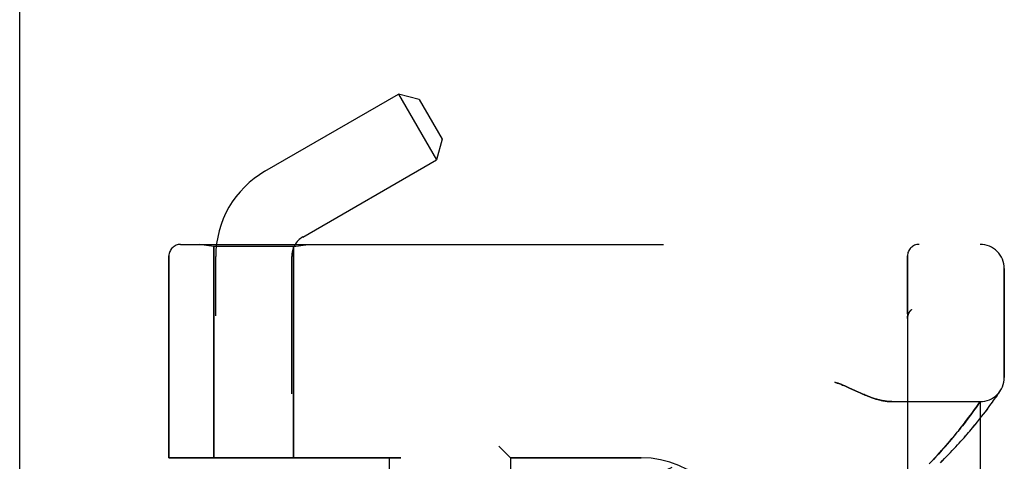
# Model space of a CAD drawing. Header units: inches. Extents: x 0 to 227, y 0 to 147.
# Tile 270 of 285: x 119.18 to 121.72, y 83.33 to 84.47. Entities that reach past the tile are written whole.
import ezdxf

# ---------------------------------------------------------------- set-up
doc = ezdxf.new("R2010")
doc.units = ezdxf.units.IN
doc.header["$LTSCALE"] = 12.466667
doc.header["$MEASUREMENT"] = 0
doc.linetypes.add('HIDDEN', pattern=[0.2, 0.1, -0.1])
doc.layers.get('0').update_dxf_attribs({"linetype": 'CONTINUOUS'})
doc.layers.add('LEFTHAND_DOOR_ASSEMBLY', color=7, linetype='CONTINUOUS')
doc.layers.add('RIGHTHAND_DOOR_ASSEMBLY', color=7, linetype='CONTINUOUS')

msp = doc.modelspace()

# ---------------------------------------------------------------- linework, layer by layer
at = {"color": 3, "linetype": 'Continuous'}
msp.add_line((119.1764, 36.2633), (119.1764, 108.0553), dxfattribs=at)
at = {"layer": 'LEFTHAND_DOOR_ASSEMBLY', "color": 8, "linetype": 'HIDDEN'}
for p, q in [((119.5916, 83.8855), (121.6554, 83.8855)), ((119.6774, 83.8803), (119.6399, 83.8855)), ((119.6774, 83.8803), (119.6774, 83.3343)), ((119.8834, 83.8803), (119.6774, 83.8803)), ((119.8834, 83.8803), (119.9209, 83.8855)), ((119.8834, 83.8803), (119.8834, 83.3343)), ((119.5616, 83.8555), (119.5616, 83.3343)), ((121.4679, 81.213), (121.4679, 83.8555)), ((121.7179, 83.5418), (121.7179, 83.823)), ((121.4679, 83.6945), (121.4679, 83.6942)), ((121.4782, 83.7169), (121.478, 83.7167)), ((121.3167, 83.5152), (121.3334, 83.5074)), ((121.3334, 83.5074), (121.3415, 83.5036)), ((121.6929, 83.4856), (121.6952, 83.489)), ((121.6952, 83.489), (121.6973, 83.4921)), ((121.6973, 83.4921), (121.7001, 83.4961)), ((121.7001, 83.4961), (121.7024, 83.4996)), ((121.7024, 83.4996), (121.7043, 83.5024)), ((121.7043, 83.5024), (121.7061, 83.5052)), ((121.7061, 83.5052), (121.7081, 83.5083)), ((121.7078, 83.5078), (121.7075, 83.5073)), ((121.7078, 83.5078), (121.7081, 83.5083)), ((121.4273, 83.4793), (121.6554, 83.4793)), ((121.6409, 83.4586), (121.6441, 83.463)), ((121.6441, 83.463), (121.6469, 83.467)), ((121.6469, 83.467), (121.65, 83.4715)), ((121.65, 83.4715), (121.6554, 83.4793)), ((121.6554, 81.5893), (121.6554, 83.4793)), ((121.6732, 83.4585), (121.6772, 83.4639)), ((121.6772, 83.4639), (121.6809, 83.4689)), ((121.6809, 83.4689), (121.6843, 83.4735)), ((121.6843, 83.4735), (121.6874, 83.4779)), ((121.6874, 83.4779), (121.6903, 83.4819)), ((121.6903, 83.4819), (121.6929, 83.4856)), ((121.6213, 83.432), (121.6258, 83.4379)), ((121.6258, 83.4379), (121.63, 83.4436)), ((121.63, 83.4436), (121.6339, 83.4489)), ((121.6339, 83.4489), (121.6376, 83.4539)), ((121.6376, 83.4539), (121.6409, 83.4586)), ((121.654, 83.4337), (121.6593, 83.4405)), ((121.6593, 83.4405), (121.6643, 83.4468)), ((121.6643, 83.4468), (121.6689, 83.4529)), ((121.6689, 83.4529), (121.6732, 83.4585)), ((121.604, 83.4099), (121.6077, 83.4146)), ((121.6077, 83.4146), (121.6113, 83.4191)), ((121.6113, 83.4191), (121.6148, 83.4235)), ((121.6148, 83.4235), (121.6181, 83.4278)), ((121.6181, 83.4278), (121.6213, 83.432)), ((121.6358, 83.4115), (121.6422, 83.4192)), ((121.6422, 83.4192), (121.6483, 83.4267)), ((121.6483, 83.4267), (121.654, 83.4337)), ((121.5828, 83.384), (121.5874, 83.3895)), ((121.5874, 83.3895), (121.5918, 83.3948)), ((121.5918, 83.3948), (121.596, 83.4)), ((121.596, 83.4), (121.6001, 83.405)), ((121.6001, 83.405), (121.604, 83.4099)), ((120.4129, 83.3643), (120.4429, 83.3343)), ((121.5623, 83.3602), (121.5677, 83.3664)), ((121.5677, 83.3664), (121.573, 83.3724)), ((121.573, 83.3724), (121.578, 83.3783)), ((121.578, 83.3783), (121.5828, 83.384)), ((121.5379, 83.3332), (121.5444, 83.3403)), ((121.5444, 83.3403), (121.5506, 83.3471)), ((121.5506, 83.3471), (121.5566, 83.3537)), ((121.5566, 83.3537), (121.5623, 83.3602)), ((120.1604, 83.3343), (119.5616, 83.3343)), ((120.1304, 83.3343), (120.1304, 81.7343)), ((120.4429, 83.3343), (120.4429, 81.7343)), ((120.7804, 83.3343), (120.4429, 83.3343)), ((121.524, 83.3184), (121.5311, 83.3259)), ((121.5311, 83.3259), (121.5379, 83.3332))]:
    msp.add_line(p, q, dxfattribs=at)
for points in [[(121.4699, 83.7052), (121.4697, 83.7046), (121.4695, 83.704), (121.4693, 83.7034), (121.4691, 83.7028), (121.4689, 83.7022), (121.4688, 83.7016), (121.4686, 83.701), (121.4685, 83.7004), (121.4684, 83.6998), (121.4683, 83.6992), (121.4682, 83.6986), (121.4681, 83.698), (121.468, 83.6974), (121.468, 83.6967), (121.4679, 83.6961), (121.4679, 83.6955), (121.4679, 83.6949), (121.4679, 83.6945)], [(121.4741, 83.7125), (121.4737, 83.712), (121.4733, 83.7115), (121.473, 83.7111), (121.4727, 83.7106), (121.4724, 83.7101), (121.472, 83.7095), (121.4717, 83.709), (121.4715, 83.7085), (121.4712, 83.7079), (121.4709, 83.7074), (121.4706, 83.7068), (121.4704, 83.7063), (121.4701, 83.7057), (121.4699, 83.7052)], [(121.4741, 83.7125), (121.4742, 83.7127), (121.4744, 83.713), (121.4746, 83.7132), (121.4748, 83.7134), (121.475, 83.7137), (121.4752, 83.7139), (121.4754, 83.7141), (121.4756, 83.7143), (121.4758, 83.7145), (121.476, 83.7148), (121.4762, 83.715), (121.4764, 83.7152), (121.4766, 83.7154), (121.4768, 83.7156), (121.477, 83.7158), (121.4772, 83.716), (121.4775, 83.7163), (121.4777, 83.7165), (121.4779, 83.7167), (121.4782, 83.7169)], [(121.2804, 83.5293), (121.2824, 83.5287), (121.2845, 83.5281), (121.2866, 83.5274), (121.2887, 83.5267), (121.2909, 83.5259), (121.2932, 83.5251), (121.2955, 83.5242), (121.298, 83.5233), (121.3006, 83.5222), (121.3034, 83.521), (121.3064, 83.5198), (121.3096, 83.5184), (121.313, 83.5168), (121.3167, 83.5152)], [(121.3415, 83.5036), (121.3454, 83.5019), (121.349, 83.5003), (121.3525, 83.4988), (121.3559, 83.4973), (121.3591, 83.496), (121.3622, 83.4947), (121.3652, 83.4935), (121.3682, 83.4924), (121.371, 83.4913), (121.3738, 83.4903), (121.3765, 83.4893), (121.3791, 83.4884), (121.3817, 83.4876), (121.3842, 83.4868), (121.3866, 83.486), (121.389, 83.4854), (121.3913, 83.4847), (121.3936, 83.4841), (121.3958, 83.4835), (121.398, 83.483), (121.4001, 83.4825), (121.4022, 83.4821), (121.4042, 83.4817), (121.4062, 83.4813), (121.4082, 83.481), (121.4101, 83.4807), (121.412, 83.4804), (121.4138, 83.4802), (121.4156, 83.4799), (121.4174, 83.4798), (121.4191, 83.4796), (121.4208, 83.4795), (121.4225, 83.4794), (121.4241, 83.4793), (121.4258, 83.4793), (121.4273, 83.4793)], [(121.5531, 83.3215), (121.5584, 83.3268), (121.5637, 83.3322), (121.5688, 83.3374), (121.5738, 83.3426), (121.5787, 83.3478), (121.5835, 83.3528), (121.5882, 83.3578), (121.5928, 83.3627), (121.5972, 83.3675), (121.6015, 83.3723), (121.6058, 83.377), (121.6099, 83.3816), (121.6139, 83.3861), (121.6178, 83.3905), (121.6216, 83.3949), (121.6253, 83.3992), (121.6289, 83.4034), (121.6358, 83.4115)]]:
    msp.add_lwpolyline(points, dxfattribs=at)
for centre, radius, start, end in [((119.5916, 83.8555), 0.03, 90, 180), ((119.6554, 85.8094), 2.7751, 270, 316.1116), ((121.4979, 83.8555), 0.03, 90, 180), ((121.6554, 83.823), 0.0625, 0, 90), ((121.6554, 83.5418), 0.0625, 270, 360), ((120.7804, 83.0843), 0.25, 0, 90)]:
    msp.add_arc(centre, radius, start, end, dxfattribs=at)
at = {"layer": 'RIGHTHAND_DOOR_ASSEMBLY', "color": 8, "linetype": 'HIDDEN'}
for p, q in [((119.8094, 84.0743), (120.1545, 84.2735)), ((120.1545, 84.2735), (120.2525, 84.1038)), ((120.2078, 84.2593), (120.1545, 84.2735)), ((120.2078, 84.2593), (120.2668, 84.1571)), ((120.2668, 84.1571), (120.2525, 84.1038)), ((119.9074, 83.9045), (120.2525, 84.1038)), ((119.5916, 83.8855), (121.6554, 83.8855)), ((119.6774, 83.8803), (119.6399, 83.8855)), ((119.6774, 83.3343), (119.6774, 83.8803)), ((119.8834, 83.8803), (119.6774, 83.8803)), ((119.8834, 83.8803), (119.9209, 83.8855)), ((119.8834, 83.3343), (119.8834, 83.8803)), ((119.5616, 83.3343), (119.5616, 83.8555)), ((119.6824, 81.2077), (119.6824, 83.8543)), ((119.8784, 81.0063), (119.8784, 83.8543)), ((121.4679, 83.8555), (121.4679, 81.213)), ((121.7179, 83.823), (121.7179, 83.5418)), ((121.4679, 83.6942), (121.4679, 83.6945)), ((121.4782, 83.7169), (121.478, 83.7167)), ((121.3334, 83.5074), (121.3167, 83.5152)), ((121.3416, 83.5036), (121.3334, 83.5074)), ((121.6929, 83.4856), (121.6952, 83.489)), ((121.6952, 83.489), (121.6973, 83.4921)), ((121.6973, 83.4921), (121.7001, 83.4962)), ((121.7001, 83.4962), (121.7024, 83.4996)), ((121.7024, 83.4996), (121.7043, 83.5024)), ((121.7043, 83.5024), (121.7061, 83.5052)), ((121.7061, 83.5052), (121.7078, 83.5078)), ((121.4273, 83.4793), (121.6554, 83.4793)), ((121.645, 83.4644), (121.642, 83.4601)), ((121.6485, 83.4693), (121.645, 83.4644)), ((121.6513, 83.4733), (121.6485, 83.4693)), ((121.6554, 83.4793), (121.6513, 83.4733)), ((121.6554, 83.4793), (121.6554, 81.5893)), ((121.6733, 83.4586), (121.6772, 83.4639)), ((121.6772, 83.4639), (121.6809, 83.4689)), ((121.6809, 83.4689), (121.6843, 83.4736)), ((121.6843, 83.4736), (121.6874, 83.4779)), ((121.6874, 83.4779), (121.6903, 83.4819)), ((121.6903, 83.4819), (121.6929, 83.4856)), ((121.6272, 83.4399), (121.6228, 83.434)), ((121.6313, 83.4454), (121.6272, 83.4399)), ((121.6352, 83.4506), (121.6313, 83.4454)), ((121.6387, 83.4555), (121.6352, 83.4506)), ((121.642, 83.4601), (121.6387, 83.4555)), ((121.654, 83.4338), (121.6594, 83.4405)), ((121.6594, 83.4405), (121.6643, 83.4469)), ((121.6643, 83.4469), (121.669, 83.4529)), ((121.669, 83.4529), (121.6733, 83.4586)), ((121.6059, 83.4123), (121.6021, 83.4075)), ((121.6096, 83.4169), (121.6059, 83.4123)), ((121.6131, 83.4214), (121.6096, 83.4169)), ((121.6165, 83.4257), (121.6131, 83.4214)), ((121.6197, 83.4299), (121.6165, 83.4257)), ((121.6228, 83.434), (121.6197, 83.4299)), ((121.6358, 83.4115), (121.6423, 83.4193)), ((121.6423, 83.4193), (121.6483, 83.4267)), ((121.6483, 83.4267), (121.654, 83.4338)), ((121.5852, 83.3868), (121.5805, 83.3812)), ((121.5897, 83.3922), (121.5852, 83.3868)), ((121.594, 83.3975), (121.5897, 83.3922)), ((121.5981, 83.4025), (121.594, 83.3975)), ((121.6021, 83.4075), (121.5981, 83.4025)), ((120.4429, 83.3343), (120.4129, 83.3643)), ((121.5651, 83.3634), (121.5595, 83.3571)), ((121.5704, 83.3695), (121.5651, 83.3634)), ((121.5756, 83.3755), (121.5704, 83.3695)), ((121.5805, 83.3812), (121.5756, 83.3755)), ((121.5413, 83.3369), (121.5347, 83.3298)), ((121.5477, 83.3439), (121.5413, 83.3369)), ((121.5537, 83.3506), (121.5477, 83.3439)), ((121.5595, 83.3571), (121.5537, 83.3506)), ((119.5616, 83.3343), (120.1604, 83.3343)), ((120.1304, 83.3343), (120.1304, 81.7343)), ((120.4429, 83.3343), (120.4429, 81.7343)), ((120.4429, 83.3343), (120.7804, 83.3343)), ((121.5347, 83.3298), (121.5277, 83.3224))]:
    msp.add_line(p, q, dxfattribs=at)
for points in [[(121.4679, 83.6945), (121.4679, 83.6949), (121.4679, 83.6955), (121.4679, 83.6961), (121.468, 83.6967), (121.468, 83.6973), (121.4681, 83.6979), (121.4682, 83.6986), (121.4683, 83.6992), (121.4684, 83.6998), (121.4685, 83.7004), (121.4686, 83.701), (121.4688, 83.7016), (121.4689, 83.7022), (121.4691, 83.7027), (121.4693, 83.7033), (121.4695, 83.7039), (121.4697, 83.7045), (121.4699, 83.705)], [(121.4699, 83.705), (121.4701, 83.7056), (121.4703, 83.7062), (121.4706, 83.7068), (121.4709, 83.7073), (121.4711, 83.7079), (121.4714, 83.7084), (121.4717, 83.709), (121.472, 83.7095), (121.4723, 83.71), (121.4727, 83.7105), (121.473, 83.7111), (121.4734, 83.7116), (121.4737, 83.712), (121.4741, 83.7125)], [(121.4782, 83.7169), (121.4779, 83.7167), (121.4777, 83.7165), (121.4775, 83.7163), (121.4772, 83.716), (121.477, 83.7158), (121.4768, 83.7156), (121.4766, 83.7154), (121.4764, 83.7152), (121.4762, 83.715), (121.476, 83.7148), (121.4758, 83.7145), (121.4756, 83.7143), (121.4754, 83.7141), (121.4752, 83.7139), (121.475, 83.7137), (121.4748, 83.7134), (121.4746, 83.7132), (121.4744, 83.713), (121.4742, 83.7128), (121.4741, 83.7125)], [(121.3167, 83.5152), (121.313, 83.5168), (121.3096, 83.5184), (121.3064, 83.5198), (121.3034, 83.521), (121.3006, 83.5222), (121.298, 83.5233), (121.2955, 83.5242), (121.2932, 83.5251), (121.2909, 83.5259), (121.2887, 83.5267), (121.2866, 83.5274), (121.2845, 83.5281), (121.2824, 83.5287), (121.2804, 83.5293)], [(121.4273, 83.4793), (121.4258, 83.4793), (121.4241, 83.4793), (121.4225, 83.4794), (121.4208, 83.4795), (121.4191, 83.4796), (121.4174, 83.4798), (121.4156, 83.4799), (121.4138, 83.4802), (121.412, 83.4804), (121.4101, 83.4807), (121.4082, 83.481), (121.4062, 83.4813), (121.4042, 83.4817), (121.4022, 83.4821), (121.4001, 83.4825), (121.398, 83.483), (121.3958, 83.4835), (121.3936, 83.4841), (121.3913, 83.4847), (121.389, 83.4854), (121.3866, 83.486), (121.3842, 83.4868), (121.3817, 83.4876), (121.3791, 83.4884), (121.3765, 83.4893), (121.3738, 83.4903), (121.371, 83.4913), (121.3682, 83.4924), (121.3653, 83.4935), (121.3622, 83.4947), (121.3591, 83.496), (121.3559, 83.4973), (121.3525, 83.4988), (121.349, 83.5003), (121.3454, 83.5019), (121.3416, 83.5036)], [(121.5531, 83.3215), (121.5585, 83.3269), (121.5637, 83.3322), (121.5688, 83.3375), (121.5739, 83.3427), (121.5788, 83.3478), (121.5835, 83.3529), (121.5882, 83.3578), (121.5928, 83.3627), (121.5972, 83.3676), (121.6016, 83.3723), (121.6058, 83.377), (121.6099, 83.3816), (121.6139, 83.3861), (121.6178, 83.3906), (121.6216, 83.3949), (121.6253, 83.3992), (121.6289, 83.4034), (121.6358, 83.4115)]]:
    msp.add_lwpolyline(points, dxfattribs=at)
for centre, radius, start, end in [((119.9364, 83.8543), 0.254, 120, 180), ((119.9364, 83.8543), 0.058, 120, 180), ((119.5916, 83.8555), 0.03, 90, 180), ((119.6554, 85.8094), 2.7751, 270, 316.1116), ((121.4979, 83.8555), 0.03, 90, 180), ((121.6554, 83.823), 0.0625, 0, 90), ((121.6554, 83.5418), 0.0625, 270, 360), ((120.7804, 83.0843), 0.25, 0, 90)]:
    msp.add_arc(centre, radius, start, end, dxfattribs=at)

doc.saveas('drawing.dxf')
